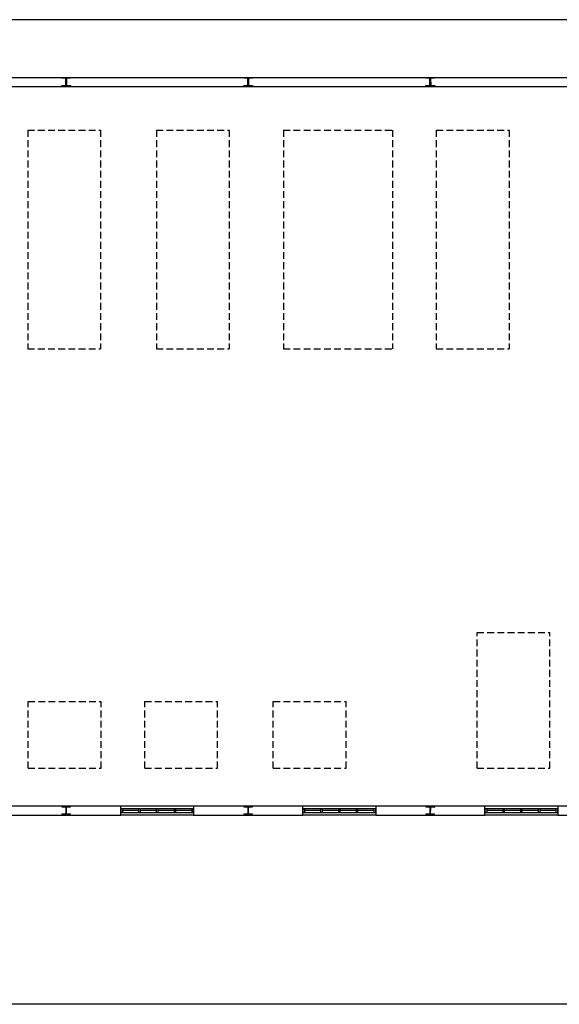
# Model space of a CAD drawing. Header units: millimetres. Extents: x -559 to 10735, y -2326 to 222.
# Tile 495 of 656: x 3872 to 3952, y -1431 to -1286. Entities that reach past the tile are written whole.
import ezdxf

# ---------------------------------------------------------------- set-up
doc = ezdxf.new("R2010")
doc.units = ezdxf.units.MM
doc.header["$LTSCALE"] = 4
doc.linetypes.add('HIDDEN', pattern=[0.375, 0.25, -0.125])
doc.layers.add('Extremos da Area Total', color=253, linetype='Continuous')
doc.layers.add('Planta Baixa', color=251, linetype='Continuous')

# ---------------------------------------------------------------- blocks, each defined once
blk = doc.blocks.new('AUW01D3S-flat-19-flat-1')
at = {"color": 9}
for p, q in [((0, 0.125), (-2, 0.125)), ((0, -0.125), (-2, -0.125))]:
    blk.add_line(p, q, dxfattribs=at)
blk = doc.blocks.new('AUD18D1S-flat-49-flat-1')
at = {"color": 9}
for p, q in [((-2, -0.125), (-2, 0.125)), ((0, 0.125), (0, -0.125))]:
    blk.add_line(p, q, dxfattribs=at)
blk = doc.blocks.new('AUD19D1S-flat-49-flat-1')
at = {"color": 9}
for p, q in [((-2, 0), (-2, 0)), ((0, 0), (0, 0))]:
    blk.add_line(p, q, dxfattribs=at)
blk = doc.blocks.new('AUD37D1S-flat-137-flat-1')
at = {"color": 9}
for p, q in [((-0.05, 0.05), (-0.05, -0.05)), ((0, 0.05), (-0.05, 0.05)), ((0, -0.05), (0, 0.05)), ((-0.05, -0.05), (0, -0.05))]:
    blk.add_line(p, q, dxfattribs=at)
at = {"color": 9, "width": 0.5, "flags": 3}
for p in [(-0.05, 0), (-0.05, -0.05)]:
    blk.add_attdef('JAMBPT', p, '', height=0.01, rotation=180, dxfattribs=at)
at = {"color": 9, "oblique": 36.8699, "width": 1.25, "flags": 3}
for p in [(-0.05, 0.05), (-0.05, 0), (-0.05, -0.05)]:
    blk.add_attdef('JAMBPT', p, '', height=0.00632, rotation=243.4349, dxfattribs=at)
blk = doc.blocks.new('AUD37D1S-flat-136-flat-1')
at = {"color": 9}
for p, q in [((0, -0.05), (0, 0.05)), ((0, 0.05), (0.05, 0.05)), ((0.05, 0.05), (0.05, -0.05)), ((0.05, -0.05), (0, -0.05))]:
    blk.add_line(p, q, dxfattribs=at)
at = {"color": 9, "text_generation_flag": 4, "width": 1.25, "flags": 3}
for p in [(0.05, 0.05), (0.05, 0), (0.05, -0.05)]:
    blk.add_attdef('JAMBPT', p, '', height=0.00632, rotation=296.5651, dxfattribs=at)
at = {"color": 9, "text_generation_flag": 4, "width": 0.5, "flags": 3}
for p in [(0.05, 0), (0.05, -0.05)]:
    blk.add_attdef('JAMBPT', p, '', height=0.01, dxfattribs=at)
blk = doc.blocks.new('AUD40D1S-flat-38-flat-1')
at = {"color": 9}
for p, q in [((-1, 0.05), (-1, -0.05)), ((1, 0.05), (-1, 0.05)), ((1, -0.05), (1, 0.05)), ((-1, -0.05), (1, -0.05))]:
    blk.add_line(p, q, dxfattribs=at)
blk = doc.blocks.new('AUD40D1S-flat-37-flat-1')
at = {"color": 9}
for p, q in [((-1, 0.05), (-1, -0.05)), ((1, 0.05), (-1, 0.05)), ((1, -0.05), (1, 0.05)), ((-1, -0.05), (1, -0.05))]:
    blk.add_line(p, q, dxfattribs=at)
blk = doc.blocks.new('AUD37D1S-flat-135-flat-1')
at = {"color": 9}
for p, q in [((-0.05, 0.05), (-0.05, -0.05)), ((0, 0.05), (-0.05, 0.05)), ((0, -0.05), (0, 0.05)), ((-0.05, -0.05), (0, -0.05))]:
    blk.add_line(p, q, dxfattribs=at)
at = {"color": 9, "width": 0.5, "flags": 3}
for p in [(-0.05, 0), (-0.05, -0.05)]:
    blk.add_attdef('JAMBPT', p, '', height=0.01, rotation=180, dxfattribs=at)
at = {"color": 9, "oblique": 36.8699, "width": 1.25, "flags": 3}
for p in [(-0.05, 0.05), (-0.05, 0), (-0.05, -0.05)]:
    blk.add_attdef('JAMBPT', p, '', height=0.00632, rotation=243.4349, dxfattribs=at)
blk = doc.blocks.new('AUD37D1S-flat-134-flat-1')
at = {"color": 9}
for p, q in [((-0.05, 0.05), (-0.05, -0.05)), ((0, 0.05), (-0.05, 0.05)), ((0, -0.05), (0, 0.05)), ((-0.05, -0.05), (0, -0.05))]:
    blk.add_line(p, q, dxfattribs=at)
at = {"color": 9, "width": 0.5, "flags": 3}
for p in [(-0.05, 0), (-0.05, -0.05)]:
    blk.add_attdef('JAMBPT', p, '', height=0.01, rotation=180, dxfattribs=at)
at = {"color": 9, "oblique": 36.8699, "width": 1.25, "flags": 3}
for p in [(-0.05, 0.05), (-0.05, 0), (-0.05, -0.05)]:
    blk.add_attdef('JAMBPT', p, '', height=0.00632, rotation=243.4349, dxfattribs=at)
blk = doc.blocks.new('AUD37D1S-flat-133-flat-1')
at = {"color": 9}
for p, q in [((-0.05, 0.05), (-0.05, -0.05)), ((0, 0.05), (-0.05, 0.05)), ((0, -0.05), (0, 0.05)), ((-0.05, -0.05), (0, -0.05))]:
    blk.add_line(p, q, dxfattribs=at)
at = {"color": 9, "width": 0.5, "flags": 3}
for p in [(-0.05, 0), (-0.05, -0.05)]:
    blk.add_attdef('JAMBPT', p, '', height=0.01, rotation=180, dxfattribs=at)
at = {"color": 9, "oblique": 36.8699, "width": 1.25, "flags": 3}
for p in [(-0.05, 0.05), (-0.05, 0), (-0.05, -0.05)]:
    blk.add_attdef('JAMBPT', p, '', height=0.00632, rotation=243.4349, dxfattribs=at)
blk = doc.blocks.new('AUW01D1S-flat-56-flat-1')
at = {"color": 9}
blk.add_line((0.21875, 0), (-0.21875, 0), dxfattribs=at)
blk = doc.blocks.new('AUW01D1S-flat-55-flat-1')
at = {"color": 9}
blk.add_line((0.21875, 0), (-0.21875, 0), dxfattribs=at)
blk = doc.blocks.new('AUW01D1S-flat-54-flat-1')
at = {"color": 9}
blk.add_line((0.21875, 0), (-0.21875, 0), dxfattribs=at)
blk = doc.blocks.new('AUW01D1S-flat-53-flat-1')
at = {"color": 9}
blk.add_line((0.21875, 0), (-0.21875, 0), dxfattribs=at)
blk = doc.blocks.new('AUW01D3S-flat-18-flat-1')
at = {"color": 9}
for p, q in [((0, 0.125), (-2, 0.125)), ((0, -0.125), (-2, -0.125))]:
    blk.add_line(p, q, dxfattribs=at)
blk = doc.blocks.new('AUD18D1S-flat-48-flat-1')
at = {"color": 9}
for p, q in [((-2, -0.125), (-2, 0.125)), ((0, 0.125), (0, -0.125))]:
    blk.add_line(p, q, dxfattribs=at)
blk = doc.blocks.new('AUD19D1S-flat-48-flat-1')
at = {"color": 9}
for p, q in [((-2, 0), (-2, 0)), ((0, 0), (0, 0))]:
    blk.add_line(p, q, dxfattribs=at)
blk = doc.blocks.new('AUD37D1S-flat-132-flat-1')
at = {"color": 9}
for p, q in [((-0.05, 0.05), (-0.05, -0.05)), ((0, 0.05), (-0.05, 0.05)), ((0, -0.05), (0, 0.05)), ((-0.05, -0.05), (0, -0.05))]:
    blk.add_line(p, q, dxfattribs=at)
at = {"color": 9, "width": 0.5, "flags": 3}
for p in [(-0.05, 0), (-0.05, -0.05)]:
    blk.add_attdef('JAMBPT', p, '', height=0.01, rotation=180, dxfattribs=at)
at = {"color": 9, "oblique": 36.8699, "width": 1.25, "flags": 3}
for p in [(-0.05, 0.05), (-0.05, 0), (-0.05, -0.05)]:
    blk.add_attdef('JAMBPT', p, '', height=0.00632, rotation=243.4349, dxfattribs=at)
blk = doc.blocks.new('AUD37D1S-flat-131-flat-1')
at = {"color": 9}
for p, q in [((0, -0.05), (0, 0.05)), ((0, 0.05), (0.05, 0.05)), ((0.05, 0.05), (0.05, -0.05)), ((0.05, -0.05), (0, -0.05))]:
    blk.add_line(p, q, dxfattribs=at)
at = {"color": 9, "text_generation_flag": 4, "width": 1.25, "flags": 3}
for p in [(0.05, 0.05), (0.05, 0), (0.05, -0.05)]:
    blk.add_attdef('JAMBPT', p, '', height=0.00632, rotation=296.5651, dxfattribs=at)
at = {"color": 9, "text_generation_flag": 4, "width": 0.5, "flags": 3}
for p in [(0.05, 0), (0.05, -0.05)]:
    blk.add_attdef('JAMBPT', p, '', height=0.01, dxfattribs=at)
blk = doc.blocks.new('AUD40D1S-flat-36-flat-1')
at = {"color": 9}
for p, q in [((-1, 0.05), (-1, -0.05)), ((1, 0.05), (-1, 0.05)), ((1, -0.05), (1, 0.05)), ((-1, -0.05), (1, -0.05))]:
    blk.add_line(p, q, dxfattribs=at)
blk = doc.blocks.new('AUD40D1S-flat-35-flat-1')
at = {"color": 9}
for p, q in [((-1, 0.05), (-1, -0.05)), ((1, 0.05), (-1, 0.05)), ((1, -0.05), (1, 0.05)), ((-1, -0.05), (1, -0.05))]:
    blk.add_line(p, q, dxfattribs=at)
blk = doc.blocks.new('AUD37D1S-flat-130-flat-1')
at = {"color": 9}
for p, q in [((-0.05, 0.05), (-0.05, -0.05)), ((0, 0.05), (-0.05, 0.05)), ((0, -0.05), (0, 0.05)), ((-0.05, -0.05), (0, -0.05))]:
    blk.add_line(p, q, dxfattribs=at)
at = {"color": 9, "width": 0.5, "flags": 3}
for p in [(-0.05, 0), (-0.05, -0.05)]:
    blk.add_attdef('JAMBPT', p, '', height=0.01, rotation=180, dxfattribs=at)
at = {"color": 9, "oblique": 36.8699, "width": 1.25, "flags": 3}
for p in [(-0.05, 0.05), (-0.05, 0), (-0.05, -0.05)]:
    blk.add_attdef('JAMBPT', p, '', height=0.00632, rotation=243.4349, dxfattribs=at)
blk = doc.blocks.new('AUD37D1S-flat-129-flat-1')
at = {"color": 9}
for p, q in [((-0.05, 0.05), (-0.05, -0.05)), ((0, 0.05), (-0.05, 0.05)), ((0, -0.05), (0, 0.05)), ((-0.05, -0.05), (0, -0.05))]:
    blk.add_line(p, q, dxfattribs=at)
at = {"color": 9, "width": 0.5, "flags": 3}
for p in [(-0.05, 0), (-0.05, -0.05)]:
    blk.add_attdef('JAMBPT', p, '', height=0.01, rotation=180, dxfattribs=at)
at = {"color": 9, "oblique": 36.8699, "width": 1.25, "flags": 3}
for p in [(-0.05, 0.05), (-0.05, 0), (-0.05, -0.05)]:
    blk.add_attdef('JAMBPT', p, '', height=0.00632, rotation=243.4349, dxfattribs=at)
blk = doc.blocks.new('AUD37D1S-flat-128-flat-1')
at = {"color": 9}
for p, q in [((-0.05, 0.05), (-0.05, -0.05)), ((0, 0.05), (-0.05, 0.05)), ((0, -0.05), (0, 0.05)), ((-0.05, -0.05), (0, -0.05))]:
    blk.add_line(p, q, dxfattribs=at)
at = {"color": 9, "width": 0.5, "flags": 3}
for p in [(-0.05, 0), (-0.05, -0.05)]:
    blk.add_attdef('JAMBPT', p, '', height=0.01, rotation=180, dxfattribs=at)
at = {"color": 9, "oblique": 36.8699, "width": 1.25, "flags": 3}
for p in [(-0.05, 0.05), (-0.05, 0), (-0.05, -0.05)]:
    blk.add_attdef('JAMBPT', p, '', height=0.00632, rotation=243.4349, dxfattribs=at)
blk = doc.blocks.new('AUW01D1S-flat-52-flat-1')
at = {"color": 9}
blk.add_line((0.21875, 0), (-0.21875, 0), dxfattribs=at)
blk = doc.blocks.new('AUW01D1S-flat-51-flat-1')
at = {"color": 9}
blk.add_line((0.21875, 0), (-0.21875, 0), dxfattribs=at)
blk = doc.blocks.new('AUW01D1S-flat-50-flat-1')
at = {"color": 9}
blk.add_line((0.21875, 0), (-0.21875, 0), dxfattribs=at)
blk = doc.blocks.new('AUW01D1S-flat-49-flat-1')
at = {"color": 9}
blk.add_line((0.21875, 0), (-0.21875, 0), dxfattribs=at)
blk = doc.blocks.new('AUW01D3S-flat-17-flat-1')
at = {"color": 9}
for p, q in [((0, 0.125), (-2, 0.125)), ((0, -0.125), (-2, -0.125))]:
    blk.add_line(p, q, dxfattribs=at)
blk = doc.blocks.new('AUD18D1S-flat-47-flat-1')
at = {"color": 9}
for p, q in [((-2, -0.125), (-2, 0.125)), ((0, 0.125), (0, -0.125))]:
    blk.add_line(p, q, dxfattribs=at)
blk = doc.blocks.new('AUD19D1S-flat-47-flat-1')
at = {"color": 9}
for p, q in [((-2, 0), (-2, 0)), ((0, 0), (0, 0))]:
    blk.add_line(p, q, dxfattribs=at)
blk = doc.blocks.new('AUD37D1S-flat-127-flat-1')
at = {"color": 9}
for p, q in [((-0.05, 0.05), (-0.05, -0.05)), ((0, 0.05), (-0.05, 0.05)), ((0, -0.05), (0, 0.05)), ((-0.05, -0.05), (0, -0.05))]:
    blk.add_line(p, q, dxfattribs=at)
at = {"color": 9, "width": 0.5, "flags": 3}
for p in [(-0.05, 0), (-0.05, -0.05)]:
    blk.add_attdef('JAMBPT', p, '', height=0.01, rotation=180, dxfattribs=at)
at = {"color": 9, "oblique": 36.8699, "width": 1.25, "flags": 3}
for p in [(-0.05, 0.05), (-0.05, 0), (-0.05, -0.05)]:
    blk.add_attdef('JAMBPT', p, '', height=0.00632, rotation=243.4349, dxfattribs=at)
blk = doc.blocks.new('AUD37D1S-flat-126-flat-1')
at = {"color": 9}
for p, q in [((0, -0.05), (0, 0.05)), ((0, 0.05), (0.05, 0.05)), ((0.05, 0.05), (0.05, -0.05)), ((0.05, -0.05), (0, -0.05))]:
    blk.add_line(p, q, dxfattribs=at)
at = {"color": 9, "text_generation_flag": 4, "width": 1.25, "flags": 3}
for p in [(0.05, 0.05), (0.05, 0), (0.05, -0.05)]:
    blk.add_attdef('JAMBPT', p, '', height=0.00632, rotation=296.5651, dxfattribs=at)
at = {"color": 9, "text_generation_flag": 4, "width": 0.5, "flags": 3}
for p in [(0.05, 0), (0.05, -0.05)]:
    blk.add_attdef('JAMBPT', p, '', height=0.01, dxfattribs=at)
blk = doc.blocks.new('AUD40D1S-flat-34-flat-1')
at = {"color": 9}
for p, q in [((-1, 0.05), (-1, -0.05)), ((1, 0.05), (-1, 0.05)), ((1, -0.05), (1, 0.05)), ((-1, -0.05), (1, -0.05))]:
    blk.add_line(p, q, dxfattribs=at)
blk = doc.blocks.new('AUD40D1S-flat-33-flat-1')
at = {"color": 9}
for p, q in [((-1, 0.05), (-1, -0.05)), ((1, 0.05), (-1, 0.05)), ((1, -0.05), (1, 0.05)), ((-1, -0.05), (1, -0.05))]:
    blk.add_line(p, q, dxfattribs=at)
blk = doc.blocks.new('AUD37D1S-flat-125-flat-1')
at = {"color": 9}
for p, q in [((-0.05, 0.05), (-0.05, -0.05)), ((0, 0.05), (-0.05, 0.05)), ((0, -0.05), (0, 0.05)), ((-0.05, -0.05), (0, -0.05))]:
    blk.add_line(p, q, dxfattribs=at)
at = {"color": 9, "width": 0.5, "flags": 3}
for p in [(-0.05, 0), (-0.05, -0.05)]:
    blk.add_attdef('JAMBPT', p, '', height=0.01, rotation=180, dxfattribs=at)
at = {"color": 9, "oblique": 36.8699, "width": 1.25, "flags": 3}
for p in [(-0.05, 0.05), (-0.05, 0), (-0.05, -0.05)]:
    blk.add_attdef('JAMBPT', p, '', height=0.00632, rotation=243.4349, dxfattribs=at)
blk = doc.blocks.new('AUD37D1S-flat-124-flat-1')
at = {"color": 9}
for p, q in [((-0.05, 0.05), (-0.05, -0.05)), ((0, 0.05), (-0.05, 0.05)), ((0, -0.05), (0, 0.05)), ((-0.05, -0.05), (0, -0.05))]:
    blk.add_line(p, q, dxfattribs=at)
at = {"color": 9, "width": 0.5, "flags": 3}
for p in [(-0.05, 0), (-0.05, -0.05)]:
    blk.add_attdef('JAMBPT', p, '', height=0.01, rotation=180, dxfattribs=at)
at = {"color": 9, "oblique": 36.8699, "width": 1.25, "flags": 3}
for p in [(-0.05, 0.05), (-0.05, 0), (-0.05, -0.05)]:
    blk.add_attdef('JAMBPT', p, '', height=0.00632, rotation=243.4349, dxfattribs=at)
blk = doc.blocks.new('AUD37D1S-flat-123-flat-1')
at = {"color": 9}
for p, q in [((-0.05, 0.05), (-0.05, -0.05)), ((0, 0.05), (-0.05, 0.05)), ((0, -0.05), (0, 0.05)), ((-0.05, -0.05), (0, -0.05))]:
    blk.add_line(p, q, dxfattribs=at)
at = {"color": 9, "width": 0.5, "flags": 3}
for p in [(-0.05, 0), (-0.05, -0.05)]:
    blk.add_attdef('JAMBPT', p, '', height=0.01, rotation=180, dxfattribs=at)
at = {"color": 9, "oblique": 36.8699, "width": 1.25, "flags": 3}
for p in [(-0.05, 0.05), (-0.05, 0), (-0.05, -0.05)]:
    blk.add_attdef('JAMBPT', p, '', height=0.00632, rotation=243.4349, dxfattribs=at)
blk = doc.blocks.new('AUW01D1S-flat-48-flat-1')
at = {"color": 9}
blk.add_line((0.21875, 0), (-0.21875, 0), dxfattribs=at)
blk = doc.blocks.new('AUW01D1S-flat-47-flat-1')
at = {"color": 9}
blk.add_line((0.21875, 0), (-0.21875, 0), dxfattribs=at)
blk = doc.blocks.new('AUW01D1S-flat-46-flat-1')
at = {"color": 9}
blk.add_line((0.21875, 0), (-0.21875, 0), dxfattribs=at)
blk = doc.blocks.new('AUW01D1S-flat-45-flat-1')
at = {"color": 9}
blk.add_line((0.21875, 0), (-0.21875, 0), dxfattribs=at)

msp = doc.modelspace()

# ---------------------------------------------------------------- linework, layer by layer
at = {"layer": 'Extremos da Area Total'}
msp.add_lwpolyline([(3685.39, -1302.87), (3685.39, -1285.94), (4188.19, -1285.94), (4188.19, -1431.23), (3685.39, -1431.23), (3685.39, -1305.72)], dxfattribs=at)
at = {"layer": 'Planta Baixa'}
for p, q in [((3829.41, -1294.46), (4129, -1294.46)), ((3829.41, -1295.8), (4129, -1295.8)), ((3887.07, -1401.98), (3870.94, -1401.98)), ((3913.95, -1401.98), (3897.83, -1401.98)), ((3940.84, -1401.98), (3924.71, -1401.98)), ((3960.32, -1401.98), (3951.59, -1401.98)), ((3870.94, -1403.32), (3887.07, -1403.32)), ((3897.83, -1403.32), (3913.95, -1403.32)), ((3924.71, -1403.32), (3940.84, -1403.32)), ((3951.59, -1403.32), (3960.32, -1403.32))]:
    msp.add_line(p, q, dxfattribs=at)
at = {"layer": 'Planta Baixa', "linetype": 'HIDDEN'}
for p, q in [((3873.34, -1302.24), (3873.34, -1334.5)), ((3873.34, -1302.24), (3884.09, -1302.24)), ((3884.09, -1302.24), (3884.09, -1334.5)), ((3892.32, -1302.24), (3892.32, -1334.5)), ((3892.32, -1302.24), (3903.07, -1302.24)), ((3903.07, -1302.24), (3903.07, -1334.5)), ((3911.08, -1302.24), (3927.21, -1302.24)), ((3911.08, -1302.24), (3911.08, -1334.5)), ((3927.21, -1302.24), (3927.21, -1334.5)), ((3933.66, -1302.24), (3944.42, -1302.24)), ((3933.66, -1302.24), (3933.66, -1334.5)), ((3944.42, -1302.24), (3944.42, -1334.5)), ((3873.34, -1334.5), (3884.09, -1334.5)), ((3892.32, -1334.5), (3903.07, -1334.5)), ((3911.08, -1334.5), (3927.21, -1334.5)), ((3933.66, -1334.5), (3944.42, -1334.5)), ((3939.68, -1396.39), (3939.68, -1376.39)), ((3939.68, -1376.39), (3950.44, -1376.39)), ((3950.44, -1396.39), (3950.44, -1376.39)), ((3873.4, -1386.56), (3884.15, -1386.56)), ((3873.4, -1396.39), (3873.4, -1386.56)), ((3884.15, -1396.39), (3884.15, -1386.56)), ((3890.6, -1386.56), (3901.35, -1386.56)), ((3890.6, -1396.39), (3890.6, -1386.56)), ((3901.35, -1396.39), (3901.35, -1386.56)), ((3909.58, -1386.56), (3920.33, -1386.56)), ((3909.58, -1396.39), (3909.58, -1386.56)), ((3920.33, -1396.39), (3920.33, -1386.56)), ((3873.4, -1396.39), (3884.15, -1396.39)), ((3890.6, -1396.39), (3901.35, -1396.39)), ((3909.58, -1396.39), (3920.33, -1396.39)), ((3939.68, -1396.39), (3950.44, -1396.39))]:
    msp.add_line(p, q, dxfattribs=at)
at = {"layer": 'Planta Baixa'}
for points in [[(3879.65, -1294.48), (3879.65, -1294.59), (3879.12, -1294.59, 0.414214), (3879.06, -1294.64), (3879.06, -1295.61, 0.414214), (3879.12, -1295.67), (3879.65, -1295.67), (3879.65, -1295.77), (3878.36, -1295.77), (3878.36, -1295.67), (3878.9, -1295.67, 0.414214), (3878.96, -1295.61), (3878.96, -1294.64, 0.414214), (3878.9, -1294.59), (3878.36, -1294.59), (3878.36, -1294.48)], [(3906.54, -1294.48), (3906.54, -1294.59), (3906, -1294.59, 0.414214), (3905.94, -1294.64), (3905.94, -1295.61, 0.414214), (3906, -1295.67), (3906.54, -1295.67), (3906.54, -1295.77), (3905.25, -1295.77), (3905.25, -1295.67), (3905.78, -1295.67, 0.414214), (3905.84, -1295.61), (3905.84, -1294.64, 0.414214), (3905.78, -1294.59), (3905.25, -1294.59), (3905.25, -1294.48)], [(3932.13, -1295.78), (3932.13, -1295.67), (3932.67, -1295.67, 0.414214), (3932.72, -1295.61), (3932.72, -1294.64, 0.414214), (3932.66, -1294.59), (3932.12, -1294.59), (3932.12, -1294.49), (3933.41, -1294.48), (3933.41, -1294.59), (3932.88, -1294.59, 0.414214), (3932.82, -1294.64), (3932.83, -1295.61, 0.414214), (3932.88, -1295.66), (3933.42, -1295.66), (3933.42, -1295.77)], [(3879.65, -1403.3), (3879.65, -1403.19), (3879.12, -1403.19, -0.414214), (3879.06, -1403.14), (3879.06, -1402.17, -0.414214), (3879.12, -1402.11), (3879.65, -1402.11), (3879.65, -1402.01), (3878.36, -1402.01), (3878.36, -1402.11), (3878.9, -1402.11, -0.414214), (3878.96, -1402.17), (3878.96, -1403.14, -0.414214), (3878.9, -1403.19), (3878.36, -1403.19), (3878.36, -1403.3)], [(3906.54, -1403.3), (3906.54, -1403.19), (3906, -1403.19, -0.414214), (3905.94, -1403.14), (3905.94, -1402.17, -0.414214), (3906, -1402.11), (3906.54, -1402.11), (3906.54, -1402.01), (3905.25, -1402.01), (3905.25, -1402.11), (3905.78, -1402.11, -0.414214), (3905.84, -1402.17), (3905.84, -1403.14, -0.414214), (3905.78, -1403.19), (3905.25, -1403.19), (3905.25, -1403.3)], [(3932.13, -1402), (3932.13, -1402.11), (3932.67, -1402.11, -0.414214), (3932.72, -1402.17), (3932.72, -1403.14, -0.414214), (3932.66, -1403.19), (3932.12, -1403.19), (3932.12, -1403.29), (3933.41, -1403.3), (3933.41, -1403.19), (3932.88, -1403.19, -0.414214), (3932.82, -1403.14), (3932.83, -1402.17, -0.414214), (3932.88, -1402.11), (3933.42, -1402.12), (3933.42, -1402.01)]]:
    msp.add_lwpolyline(points, format="xyb", close=True, dxfattribs=at)

# ---------------------------------------------------------------- block references
at = {"layer": 'Planta Baixa', "xscale": 5.376215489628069, "yscale": 5.376215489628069, "zscale": 5.376215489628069}
for name, p in [('AUW01D3S-flat-17-flat-1', (3897.83, -1402.65)), ('AUD18D1S-flat-47-flat-1', (3897.83, -1402.65)), ('AUW01D3S-flat-18-flat-1', (3924.71, -1402.65)), ('AUD18D1S-flat-48-flat-1', (3924.71, -1402.65)), ('AUW01D3S-flat-19-flat-1', (3951.59, -1402.65)), ('AUD18D1S-flat-49-flat-1', (3951.59, -1402.65)), ('AUD37D1S-flat-126-flat-1', (3887.07, -1402.65)), ('AUD40D1S-flat-34-flat-1', (3892.45, -1402.65)), ('AUD40D1S-flat-33-flat-1', (3892.45, -1402.65)), ('AUD19D1S-flat-47-flat-1', (3897.83, -1402.65)), ('AUW01D1S-flat-45-flat-1', (3888.52, -1402.65)), ('AUD37D1S-flat-123-flat-1', (3889.96, -1402.65)), ('AUW01D1S-flat-46-flat-1', (3891.14, -1402.65)), ('AUD37D1S-flat-124-flat-1', (3892.58, -1402.65)), ('AUW01D1S-flat-47-flat-1', (3893.76, -1402.65)), ('AUD37D1S-flat-125-flat-1', (3895.2, -1402.65)), ('AUW01D1S-flat-48-flat-1', (3896.38, -1402.65)), ('AUD37D1S-flat-127-flat-1', (3897.83, -1402.65)), ('AUD37D1S-flat-131-flat-1', (3913.95, -1402.65)), ('AUD40D1S-flat-36-flat-1', (3919.33, -1402.65)), ('AUD40D1S-flat-35-flat-1', (3919.33, -1402.65)), ('AUD19D1S-flat-48-flat-1', (3924.71, -1402.65)), ('AUW01D1S-flat-49-flat-1', (3915.4, -1402.65)), ('AUD37D1S-flat-128-flat-1', (3916.84, -1402.65)), ('AUW01D1S-flat-50-flat-1', (3918.02, -1402.65)), ('AUD37D1S-flat-129-flat-1', (3919.47, -1402.65)), ('AUW01D1S-flat-51-flat-1', (3920.64, -1402.65)), ('AUD37D1S-flat-130-flat-1', (3922.09, -1402.65)), ('AUW01D1S-flat-52-flat-1', (3923.26, -1402.65)), ('AUD37D1S-flat-132-flat-1', (3924.71, -1402.65)), ('AUD37D1S-flat-136-flat-1', (3940.84, -1402.65)), ('AUD40D1S-flat-38-flat-1', (3946.21, -1402.65)), ('AUD40D1S-flat-37-flat-1', (3946.21, -1402.65)), ('AUD19D1S-flat-49-flat-1', (3951.59, -1402.65)), ('AUW01D1S-flat-53-flat-1', (3942.28, -1402.65)), ('AUD37D1S-flat-133-flat-1', (3943.73, -1402.65)), ('AUW01D1S-flat-54-flat-1', (3944.9, -1402.65)), ('AUD37D1S-flat-134-flat-1', (3946.35, -1402.65)), ('AUW01D1S-flat-55-flat-1', (3947.52, -1402.65)), ('AUD37D1S-flat-135-flat-1', (3948.97, -1402.65)), ('AUW01D1S-flat-56-flat-1', (3950.14, -1402.65)), ('AUD37D1S-flat-137-flat-1', (3951.59, -1402.65))]:
    msp.add_blockref(name, p, dxfattribs=at)

doc.saveas('drawing.dxf')
